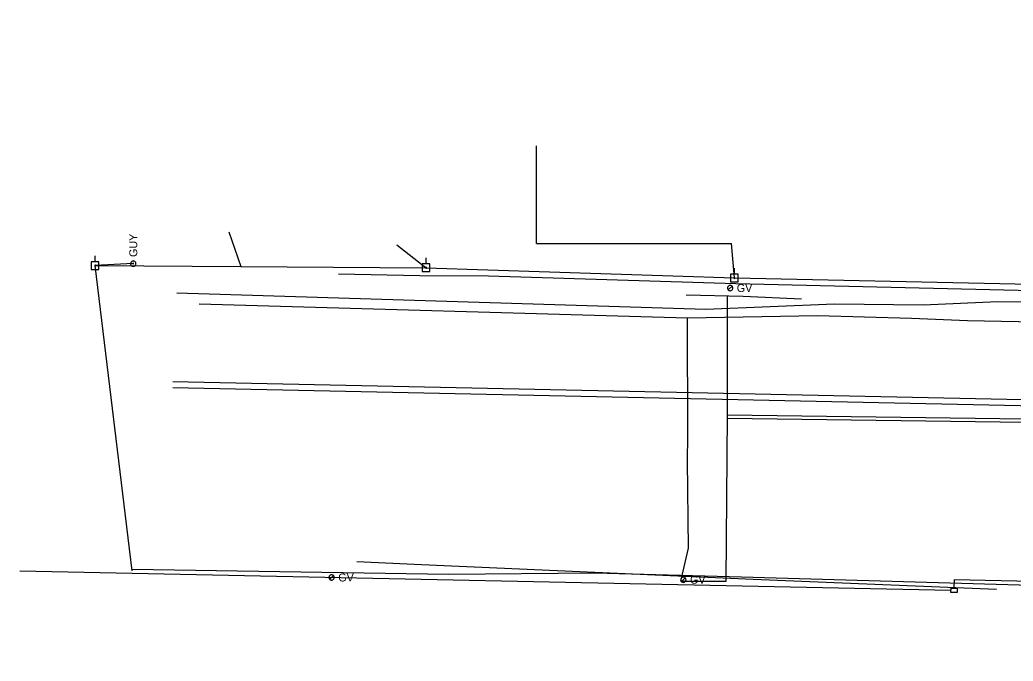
# Model space of a CAD drawing. Extents: x 596028 to 606371, y 330010 to 403088.
# Drawn here: x 602486.6 to 602964.3, y 349858.9 to 350167.2 of the extents above; entities that cross this region are included whole.
import ezdxf

# ---------------------------------------------------------------- set-up
doc = ezdxf.new("R2010")
doc.units = 0
for name, color, linetype in [('E_UTL_E_UG', 7, 'Continuous'), ('E_UTL_EGuyWire', 7, 'Continuous'), ('E_UTL_EPowerPole', 7, 'Continuous'), ('E_UTL_FO_UG', 7, 'Continuous'), ('E_UTL_G', 7, 'Continuous'), ('E_UTL_G_UG', 7, 'Continuous'), ('E_UTL_Overhead', 7, 'Continuous'), ('E_UTL_T_UG', 7, 'Continuous'), ('E_UTL_TV_UG', 7, 'Continuous')]:
    doc.layers.add(name, color=color, linetype=linetype)

msp = doc.modelspace()

# ---------------------------------------------------------------- linework, layer by layer
at = {"layer": 'E_UTL_E_UG'}
msp.add_line((602830.24, 350043.14), (602828.79, 350059.66), dxfattribs=at)
for points in [[(602735.06, 350059.66), (602735.06, 350106.66)], [(602735.06, 350059.66), (602828.79, 350059.66)]]:
    msp.add_lwpolyline(points, dxfattribs=at)
at = {"layer": 'E_UTL_EGuyWire'}
msp.add_line((602541.15, 350049.99), (602522.84, 350049.03), dxfattribs=at)
for points in [[(602541.15, 350051.28), (602540.91, 350051.25), (602540.68, 350051.18), (602540.46, 350051.07), (602540.27, 350050.92), (602540.11, 350050.74), (602539.98, 350050.53), (602539.9, 350050.29), (602539.87, 350050.05), (602539.88, 350049.81), (602539.94, 350049.57), (602540.04, 350049.35), (602540.18, 350049.15), (602540.36, 350048.98), (602540.56, 350048.85), (602540.79, 350048.76), (602541.03, 350048.71), (602541.27, 350048.71), (602541.51, 350048.76), (602541.74, 350048.85), (602541.95, 350048.98), (602542.12, 350049.15), (602542.26, 350049.35), (602542.36, 350049.57), (602542.42, 350049.81), (602542.43, 350050.05), (602542.4, 350050.29), (602542.32, 350050.53), (602542.2, 350050.74), (602542.04, 350050.92), (602541.85, 350051.07), (602541.63, 350051.18), (602541.39, 350051.25), (602541.15, 350051.28)], [(602541.15, 350050.15), (602541.12, 350050.15), (602541.09, 350050.14), (602541.07, 350050.13), (602541.04, 350050.11), (602541.02, 350050.09), (602541.01, 350050.06), (602541, 350050.03), (602540.99, 350050), (602540.99, 350049.97), (602541, 350049.94), (602541.01, 350049.91), (602541.03, 350049.89), (602541.05, 350049.87), (602541.08, 350049.85), (602541.11, 350049.84), (602541.14, 350049.83), (602541.17, 350049.83), (602541.2, 350049.84), (602541.23, 350049.85), (602541.25, 350049.87), (602541.27, 350049.89), (602541.29, 350049.91), (602541.3, 350049.94), (602541.31, 350049.97), (602541.31, 350050), (602541.31, 350050.03), (602541.3, 350050.06), (602541.28, 350050.09), (602541.26, 350050.11), (602541.24, 350050.13), (602541.21, 350050.14), (602541.18, 350050.15), (602541.15, 350050.15)]]:
    msp.add_lwpolyline(points, dxfattribs=at)
at = {"layer": 'E_UTL_EPowerPole'}
for points in [[(602522.81, 350050.87), (602522.81, 350053.78)], [(602524.65, 350050.87), (602520.96, 350050.87)], [(602520.96, 350050.87), (602520.96, 350047.18)], [(602523.08, 350049.03), (602523.07, 350049.07), (602523.06, 350049.12), (602523.04, 350049.16), (602523.01, 350049.19), (602522.98, 350049.22), (602522.94, 350049.24), (602522.9, 350049.26), (602522.85, 350049.27), (602522.81, 350049.26), (602522.76, 350049.25), (602522.72, 350049.23), (602522.68, 350049.21), (602522.65, 350049.18), (602522.63, 350049.14), (602522.61, 350049.1), (602522.6, 350049.05), (602522.6, 350049.01), (602522.61, 350048.96), (602522.63, 350048.92), (602522.65, 350048.88), (602522.68, 350048.85), (602522.72, 350048.82), (602522.76, 350048.8), (602522.81, 350048.79), (602522.85, 350048.79), (602522.9, 350048.8), (602522.94, 350048.81), (602522.98, 350048.83), (602523.01, 350048.86), (602523.04, 350048.9), (602523.06, 350048.94), (602523.07, 350048.98), (602523.08, 350049.03)], [(602524.65, 350047.18), (602524.65, 350050.87)], [(602683.78, 350049.86), (602680.09, 350049.86)], [(602680.09, 350049.86), (602680.09, 350046.17)], [(602682.2, 350048.02), (602682.2, 350048.06), (602682.19, 350048.11), (602682.17, 350048.15), (602682.14, 350048.18), (602682.1, 350048.21), (602682.07, 350048.24), (602682.02, 350048.25), (602681.98, 350048.26), (602681.93, 350048.25), (602681.89, 350048.24), (602681.85, 350048.23), (602681.81, 350048.2), (602681.78, 350048.17), (602681.75, 350048.13), (602681.74, 350048.09), (602681.73, 350048.04), (602681.73, 350048), (602681.74, 350047.95), (602681.75, 350047.91), (602681.78, 350047.87), (602681.81, 350047.84), (602681.85, 350047.81), (602681.89, 350047.79), (602681.93, 350047.78), (602681.98, 350047.78), (602682.02, 350047.79), (602682.07, 350047.8), (602682.1, 350047.82), (602682.14, 350047.85), (602682.17, 350047.89), (602682.19, 350047.93), (602682.2, 350047.97), (602682.2, 350048.02)], [(602681.93, 350049.86), (602681.93, 350052.77)], [(602683.78, 350046.17), (602683.78, 350049.86)], [(602520.96, 350047.18), (602524.65, 350047.18)], [(602680.09, 350046.17), (602683.78, 350046.17)], [(602832.05, 350044.98), (602828.36, 350044.98)], [(602828.36, 350044.98), (602828.36, 350041.29)], [(602830.48, 350043.14), (602830.47, 350043.18), (602830.46, 350043.23), (602830.44, 350043.27), (602830.41, 350043.3), (602830.38, 350043.33), (602830.34, 350043.35), (602830.3, 350043.37), (602830.25, 350043.38), (602830.21, 350043.37), (602830.16, 350043.36), (602830.12, 350043.34), (602830.08, 350043.32), (602830.05, 350043.28), (602830.03, 350043.25), (602830.01, 350043.2), (602830, 350043.16), (602830, 350043.11), (602830.01, 350043.07), (602830.03, 350043.03), (602830.05, 350042.99), (602830.08, 350042.96), (602830.12, 350042.93), (602830.16, 350042.91), (602830.21, 350042.9), (602830.25, 350042.9), (602830.3, 350042.91), (602830.34, 350042.92), (602830.38, 350042.94), (602830.41, 350042.97), (602830.44, 350043.01), (602830.46, 350043.05), (602830.47, 350043.09), (602830.48, 350043.14)], [(602830.21, 350044.98), (602830.21, 350047.89)], [(602832.05, 350041.29), (602832.05, 350044.98)], [(602828.36, 350041.29), (602832.05, 350041.29)]]:
    msp.add_lwpolyline(points, dxfattribs=at)
at = {"layer": 'E_UTL_FO_UG'}
msp.add_line((602486.6, 349902.35), (602934.38, 349893.02), dxfattribs=at)
msp.add_lwpolyline([(602935.9, 349893.9), (602936.04, 349898.11), (603183.01, 349892.8), (603285.95, 349879), (603377.98, 349858.9)], dxfattribs=at)
msp.add_lwpolyline([(602934.4, 349893.92), (602937.4, 349893.88), (602937.37, 349891.87), (602934.36, 349891.92)], close=True, dxfattribs=at)
at = {"layer": 'E_UTL_G'}
for points in [[(602829.46, 350038.26), (602829.44, 350038.51), (602829.37, 350038.74), (602829.25, 350038.96), (602829.1, 350039.15), (602828.92, 350039.31), (602828.71, 350039.43), (602828.48, 350039.51), (602828.24, 350039.54), (602827.99, 350039.53), (602827.76, 350039.48), (602827.53, 350039.37), (602827.33, 350039.23), (602827.17, 350039.06), (602827.03, 350038.85), (602826.94, 350038.62), (602826.9, 350038.38), (602826.9, 350038.14), (602826.94, 350037.9), (602827.03, 350037.67), (602827.17, 350037.47), (602827.33, 350037.29), (602827.53, 350037.15), (602827.76, 350037.05), (602827.99, 350036.99), (602828.24, 350036.98), (602828.48, 350037.02), (602828.71, 350037.1), (602828.92, 350037.22), (602829.1, 350037.38), (602829.25, 350037.57), (602829.37, 350037.79), (602829.44, 350038.02), (602829.46, 350038.26)], [(602827.27, 350037.36), (602829.08, 350039.17)], [(602637.82, 349899.14), (602637.79, 349899.38), (602637.72, 349899.61), (602637.61, 349899.83), (602637.46, 349900.02), (602637.28, 349900.18), (602637.07, 349900.3), (602636.84, 349900.38), (602636.59, 349900.42), (602636.35, 349900.41), (602636.11, 349900.35), (602635.89, 349900.25), (602635.69, 349900.11), (602635.52, 349899.93), (602635.39, 349899.72), (602635.3, 349899.5), (602635.26, 349899.26), (602635.26, 349899.01), (602635.3, 349898.77), (602635.39, 349898.55), (602635.52, 349898.34), (602635.69, 349898.17), (602635.89, 349898.02), (602636.11, 349897.92), (602636.35, 349897.87), (602636.59, 349897.85), (602636.84, 349897.89), (602637.07, 349897.97), (602637.28, 349898.09), (602637.46, 349898.25), (602637.61, 349898.44), (602637.72, 349898.66), (602637.79, 349898.89), (602637.82, 349899.14)], [(602635.63, 349898.23), (602637.44, 349900.04)], [(602806.96, 349898.06), (602806.94, 349898.3), (602806.87, 349898.54), (602806.76, 349898.75), (602806.61, 349898.95), (602806.42, 349899.11), (602806.21, 349899.23), (602805.98, 349899.31), (602805.74, 349899.34), (602805.49, 349899.33), (602805.26, 349899.27), (602805.04, 349899.17), (602804.84, 349899.03), (602804.67, 349898.85), (602804.54, 349898.65), (602804.45, 349898.42), (602804.4, 349898.18), (602804.4, 349897.94), (602804.45, 349897.7), (602804.54, 349897.47), (602804.67, 349897.27), (602804.84, 349897.09), (602805.04, 349896.95), (602805.26, 349896.85), (602805.49, 349896.79), (602805.74, 349896.78), (602805.98, 349896.81), (602806.21, 349896.89), (602806.42, 349897.01), (602806.61, 349897.17), (602806.76, 349897.37), (602806.87, 349897.58), (602806.94, 349897.82), (602806.96, 349898.06)], [(602804.77, 349897.15), (602806.58, 349898.97)]]:
    msp.add_lwpolyline(points, dxfattribs=at)
at = {"layer": 'E_UTL_G_UG'}
for points in [[(602804.5, 349897.31), (602826.34, 349897.31), (602826.9, 349977.26), (602826.86, 350034.51)], [(602807.07, 350034.96), (602834.43, 350034.34), (602862.49, 350033.14)], [(602572.76, 350030.71), (602807.62, 350023.94)], [(602807.62, 350023.94), (602870.13, 350025.05), (602915.37, 350023.81), (602942.34, 350022.66), (603024.34, 350020.99), (603055.92, 350020.77), (603110.07, 350023.35), (603122.96, 350023.14), (603185.24, 350022.6), (603247.07, 350019.95), (603318.24, 350017.66)], [(602804.5, 349897.31), (602808.21, 349913.16), (602807.62, 349955.16), (602807.87, 349966.98), (602807.62, 350023.94)], [(602826.88, 349975.76), (603315.77, 349969.2), (603332.35, 349992.01), (603526.69, 349989.23), (604482.02, 349959.73)], [(602826.9, 349977.26), (603315.02, 349970.71), (603331.6, 349993.52), (603526.72, 349990.73), (604482.07, 349961.23)], [(602648.69, 349906.87), (602679.67, 349905.42), (602839.25, 349898.29), (602956.28, 349893.52)]]:
    msp.add_lwpolyline(points, dxfattribs=at)
at = {"layer": 'E_UTL_Overhead'}
msp.add_line((602667.88, 350059.11), (602681.97, 350048.02), dxfattribs=at)
for points in [[(602587.15, 350065.23), (602592.94, 350048.55)], [(602540.6, 349902.37), (602522.84, 350049.03), (602592.94, 350048.55), (602681.97, 350048.02), (602830.24, 350043.14)], [(602830.24, 350043.14), (602980.34, 350039.95), (603181.28, 350035.1)]]:
    msp.add_lwpolyline(points, dxfattribs=at)
at = {"layer": 'E_UTL_T_UG'}
for p, q in [((602562.08, 350035.94), (602816.48, 350028.11)), ((602560.12, 349990.4), (603566.6, 349969.05)), ((602540.61, 349903.05), (602692.69, 349900.69))]:
    msp.add_line(p, q, dxfattribs=at)
for points in [[(602816.48, 350028.11), (602878.38, 350030.67), (602921.04, 350030.17), (602956.89, 350031.74), (603022.3, 350031.22), (603042.9, 350030.89), (603053.71, 350031.7), (603057.35, 350030.53), (603059.36, 350031.59), (603065.6, 350029.92), (603093.99, 350037.49), (603124.54, 350038.13), (603190.82, 350035.29), (603233.59, 350030.18)], [(602560.18, 349993.4), (603566.67, 349972.04)], [(602692.69, 349900.69), (602763.12, 349901.3), (602833.7, 349899.45), (603000.7, 349894.57), (603055.91, 349894.24), (603078.18, 349894.4)]]:
    msp.add_lwpolyline(points, dxfattribs=at)
at = {"layer": 'E_UTL_TV_UG'}
for points in [[(602711.95, 350044.21), (602830.89, 350040.5), (602993.84, 350036.57), (603020.65, 350052.27), (603024.05, 350167.19)], [(602639.86, 350045.07), (602679.02, 350044.31), (602711.95, 350044.21)]]:
    msp.add_lwpolyline(points, dxfattribs=at)

# ---------------------------------------------------------------- texts
at = {"layer": 'E_UTL_EGuyWire'}
msp.add_text('GUY', height=3.85, rotation=90, dxfattribs=at).set_placement((602543.08, 350053.2))
at = {"layer": 'E_UTL_G'}
for p in [(602831.38, 350036.34), (602639.74, 349897.21), (602808.89, 349896.14)]:
    msp.add_text('GV', height=3.85, dxfattribs=at).set_placement(p)

doc.saveas('drawing.dxf')
